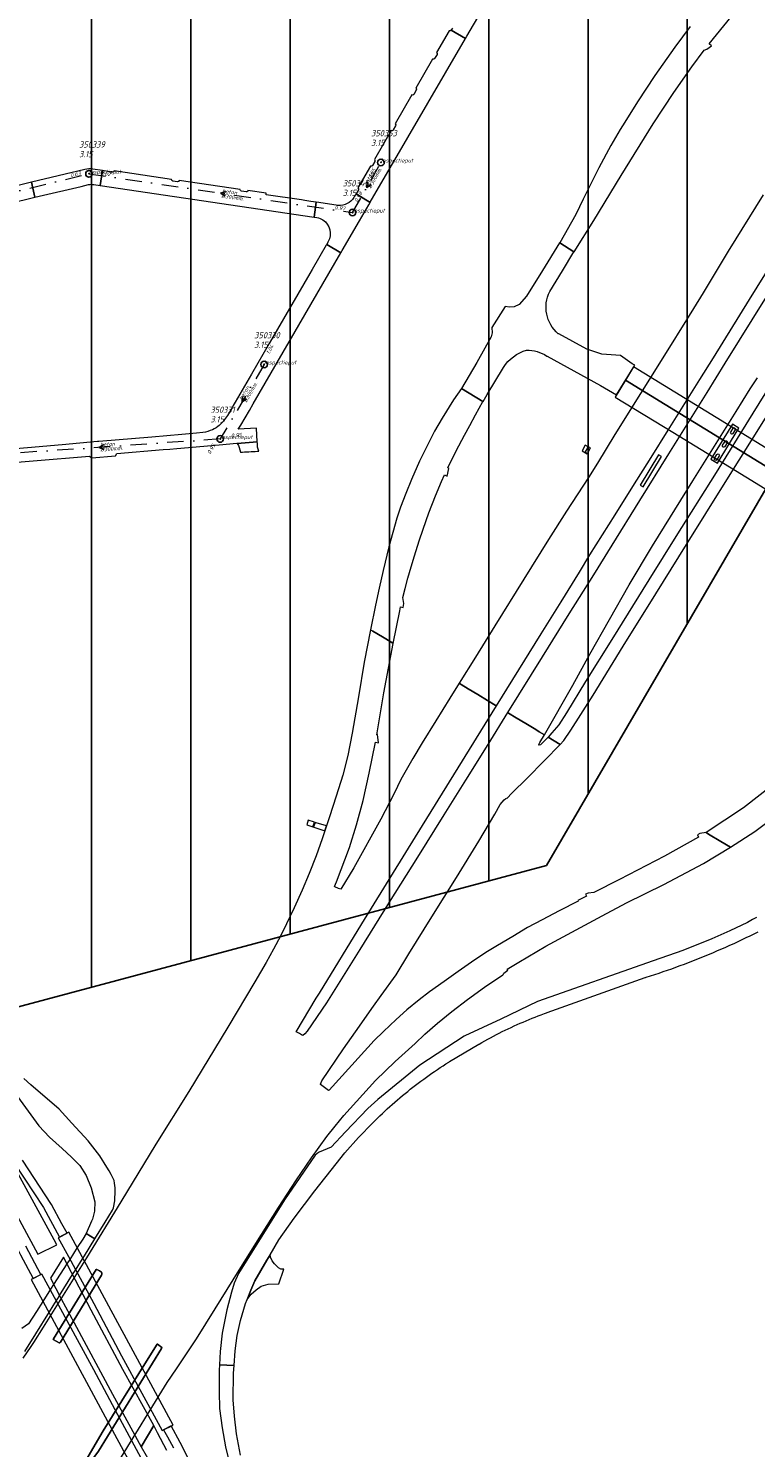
# Model space of a CAD drawing. Extents: x 148869 to 161638, y 453607 to 469810.
# Tile 485 of 656: x 156368 to 156588, y 461541 to 461970. Entities that reach past the tile are written whole.
import ezdxf

# ---------------------------------------------------------------- set-up
doc = ezdxf.new("R2010")
doc.units = 0
doc.header["$PDMODE"] = 32
doc.header["$PDSIZE"] = 2
doc.linetypes.add('RI-VWA', pattern=[11, 5, -3, 0, -3])
doc.layers.get('0').update_dxf_attribs({"linetype": 'CONTINUOUS'})
doc.layers.get('DEFPOINTS').update_dxf_attribs({"linetype": 'CONTINUOUS'})
doc.layers.add('2024', color=160, linetype='CONTINUOUS')
doc.layers.add('2024 hatch', color=160, linetype='CONTINUOUS')
for name, color, linetype, lineweight in [('B-OI-RI-STROOMRICHTING-S', 252, 'CONTINUOUS', 25), ('B-OI-RI-VWA-BOB-T18', 34, 'CONTINUOUS', 18), ('B-OI-RI-VWA-DIAMETER-T18', 34, 'CONTINUOUS', 18), ('B-OI-RI-VWA-MATERIAAL-T18', 34, 'CONTINUOUS', 18), ('B-OI-RI-VWA_PUTDEKSELHOOGTE-T25', 34, 'CONTINUOUS', 25), ('B-OI-RI-VWA_PUTNUMMER-T25', 34, 'CONTINUOUS', 25), ('B-OI-RI-VWA_RIOOLPUT-S', 34, 'CONTINUOUS', 25), ('B-OI-RI-VWA_TRANSPORTLEIDING-G', 34, 'RI-VWA', 18), ('B-RO-VH-VERHARDING_ASFALT-GV', 251, 'CONTINUOUS', 18), ('B-RO-VH-VERHARDING_GESLOTEN-GV', 251, 'CONTINUOUS', 18), ('B-RO-VH-VERHARDING_OPEN-GV', 251, 'CONTINUOUS', 18), ('B-RO-VH-VERHARDING_STRAATBAKSTEEN-GV', 251, 'CONTINUOUS', 18)]:
    doc.layers.add(name, color=color, linetype=linetype, lineweight=lineweight)
doc.styles.add('NLCS-ISO-M500-T18_CURSIEF', font='NLCS-ISO.ttf', dxfattribs={"oblique": 15, "height": 0.9})
doc.styles.add('NLCS-ISO-M750-T25_CURSIEF', font='NLCS-ISO.ttf', dxfattribs={"oblique": 15, "height": 1.875})

# ---------------------------------------------------------------- blocks, each defined once
blk = doc.blocks.new('ACMAP_ANN_TEMPLATE_vwa-diam')
at = {"color": 0, "linetype": 'ByBlock', "style": 'NLCS-ISO-M500-T18_CURSIEF', "oblique": 15}
blk.add_attdef('vwa-diam', (0.3, -1.3), '', height=1.2, dxfattribs=at)
blk = doc.blocks.new('ACMAP_ANN_TEMPLATE_vwa-materiaal')
at = {"color": 0, "linetype": 'ByBlock', "style": 'NLCS-ISO-M500-T18_CURSIEF', "oblique": 15}
blk.add_attdef('vwa-mat', (0.3, 0.2), '', height=1.2, dxfattribs=at)
blk = doc.blocks.new('ACMAP_ANN_TEMPLATE_vwa-nap-l')
at = {"color": 0, "linetype": 'ByBlock', "style": 'NLCS-ISO-M500-T18_CURSIEF', "oblique": 15}
blk.add_attdef('vwa-nap-l', (3.3, 0.2), '', height=1.2, dxfattribs=at)
blk = doc.blocks.new('ACMAP_ANN_TEMPLATE_vwa-nap-r')
at = {"color": 0, "linetype": 'ByBlock', "style": 'NLCS-ISO-M500-T18_CURSIEF', "oblique": 15}
blk.add_attdef('vwa-nap-r', (-5.6, 0.2), '', height=1.2, dxfattribs=at)
blk = doc.blocks.new('ACMAP_ANN_TEMPLATE_type knoop')
at = {"layer": 'DEFPOINTS', "style": 'NLCS-ISO-M500-T18_CURSIEF', "oblique": 15}
blk.add_attdef('type_knoop', (0, 0), '', height=1.2, dxfattribs=at)
blk = doc.blocks.new('ACMAP_ANN_TEMPLATE_vwa-puth')
at = {"color": 0, "linetype": 'ByBlock', "style": 'NLCS-ISO-M750-T25_CURSIEF', "oblique": 15}
blk.add_attdef('vwa-puth', (-3, 5), '', height=1.88, dxfattribs=at)
blk = doc.blocks.new('ACMAP_ANN_TEMPLATE_vwa-putnr')
at = {"color": 0, "linetype": 'ByBlock', "style": 'NLCS-ISO-M750-T25_CURSIEF', "oblique": 15}
blk.add_attdef('vaw-putnr', (-3, 7.9), '', height=1.88, dxfattribs=at)

msp = doc.modelspace()

# ---------------------------------------------------------------- hatches: boundary and pattern name
at = {"layer": '2024 hatch'}
h = msp.add_hatch(dxfattribs=at)
h.set_pattern_fill('ANSI31', color=256, scale=29.988, angle=45)
h.set_pattern_definition([(90, (0, 0), (-29.988, 0), [])])
h.paths.add_polyline_path([(155468.24, 462509.2), (155430.3, 462608.99), (155317.39, 462696.7), (155326.79, 462885.8), (155421.55, 463128.67), (155681.88, 463221.51), (155808.81, 463270.9), (155858.2, 463353.96), (156235.32, 463468.35), (156395.06, 463466.8), (156874.43, 463576.88), (157060.31, 463303.94), (157149.74, 462870.77), (157067.92, 462815.11), (157047.81, 462789.79), (157071.17, 462711.57), (156936.5, 462350.7), (156856.27, 462251.62), (156803.36, 462113.22), (156627.76, 461893.96), (156524.84, 461717.19), (156312.22, 461660.25), (156176.03, 461568.49), (155937.87, 461968.15)])

# ---------------------------------------------------------------- linework, layer by layer
at = {"layer": '2024', "flags": 128}
msp.add_lwpolyline([(155468.24, 462509.2), (155430.3, 462608.99), (155317.39, 462696.7), (155326.79, 462885.8), (155421.55, 463128.67), (155681.88, 463221.51), (155808.81, 463270.9), (155858.2, 463353.96), (156235.32, 463468.35), (156395.06, 463466.8), (156874.43, 463576.88), (157060.31, 463303.94), (157149.74, 462870.77), (157067.92, 462815.11), (157047.81, 462789.79), (157071.17, 462711.57), (156936.5, 462350.7), (156856.27, 462251.62), (156803.36, 462113.22), (156627.76, 461893.96), (156524.84, 461717.19), (156312.22, 461660.25), (156176.03, 461568.49), (155937.87, 461968.15)], close=True, dxfattribs=at)
at = {"layer": 'B-OI-RI-STROOMRICHTING-S', "color": 251}
for points in [[(156470.64, 461923.7), (156470.57, 461922.09), (156471.89, 461922.99)], [(156428.01, 461920.89), (156426.48, 461920.39), (156427.8, 461919.47)], [(156433.05, 461858.96), (156432.93, 461857.35), (156434.29, 461858.23)], [(156391.14, 461844.38), (156389.74, 461843.56), (156391.23, 461842.94)]]:
    msp.add_lwpolyline(points, dxfattribs=at)
at = {"layer": 'B-OI-RI-VWA_RIOOLPUT-S'}
for p in [(156386.68, 461926.25), (156474.85, 461929.66), (156466.28, 461914.53), (156439.56, 461868.61), (156426.32, 461846.09)]:
    msp.add_point(p, dxfattribs=at)
at = {"layer": 'B-OI-RI-VWA_TRANSPORTLEIDING-G', "color": 251}
for p, q in [((156466.28, 461914.53), (156474.85, 461929.66)), ((156325.61, 461911.53), (156386.68, 461926.25)), ((156386.68, 461926.25), (156466.28, 461914.53)), ((156439.56, 461868.61), (156426.32, 461846.09)), ((156426.32, 461846.09), (156353.18, 461841.03))]:
    msp.add_line(p, q, dxfattribs=at)
at = {"layer": 'B-RO-VH-VERHARDING_ASFALT-GV', "flags": 128}
for points in [[(156496.48, 461970.29), (156496.05, 461969.6), (156500.38, 461967.1), (156500.81, 461967.86), (156508.39, 461980.89), (156508.79, 461981.58), (156504.4, 461984), (156504.39, 461983.98), (156504.16, 461983.59)], [(156468.04, 461921.38), (156467.33, 461920.14), (156471.6, 461917.58), (156471.62, 461917.61), (156500.38, 461967.1), (156496.05, 461969.6)], [(156495.43, 461969.46), (156491.61, 461962.87)], [(156491.78, 461962.26), (156491.05, 461961.03)], [(156490.44, 461960.87), (156485.35, 461952.1)], [(156484.17, 461950.09), (156479.1, 461941.31)], [(156485.5, 461951.48), (156484.8, 461950.24)], [(156479.27, 461940.7), (156478.55, 461939.47)], [(156477.93, 461939.31), (156472.86, 461930.55)], [(156385.47, 461927.55), (156369.35, 461923.66), (156370.37, 461919.12), (156371.66, 461919.42), (156384.35, 461922.44), (156386.54, 461922.97)], [(156388.17, 461922.98), (156390.05, 461922.68), (156390.73, 461927.21), (156387.81, 461927.66)], [(156393.76, 461926.77), (156391.91, 461927.03), (156390.73, 461927.21), (156390.05, 461922.68), (156454.69, 461913.15), (156455.3, 461917.67), (156453.7, 461917.9), (156451.84, 461918.19), (156450.87, 461918.33), (156440.15, 461919.9), (156440.21, 461920.38), (156434.67, 461921.15)], [(156411.63, 461924.55), (156394.28, 461927.15)], [(156471.68, 461928.55), (156467.89, 461921.96)], [(156473, 461929.94), (156472.3, 461928.71)], [(156413.43, 461923.85), (156412, 461924.05)], [(156432.36, 461921.51), (156413.95, 461924.22)], [(156434.14, 461920.78), (156432.72, 461920.99)], [(156458.94, 461905.72), (156458.84, 461905.54), (156458.46, 461904.85), (156462.74, 461902.36), (156463.16, 461903.04), (156468.37, 461912.02), (156471.21, 461916.9), (156471.6, 461917.58), (156467.33, 461920.14), (156466.91, 461919.44), (156466.68, 461919.07)], [(156461.97, 461916.69), (156456.11, 461917.54), (156455.3, 461917.67), (156454.69, 461913.15), (156455.49, 461913.05)], [(156356.55, 461838.36), (156369.85, 461839.49), (156386.8, 461840.94), (156387.53, 461840.34), (156394.71, 461841.04), (156395.1, 461841.67), (156409.12, 461842.86), (156411.1, 461843.03), (156413.17, 461843.22), (156425.98, 461844.36), (156431.3, 461844.83), (156431.4, 461844.69), (156437.49, 461845.25), (156437.26, 461849.34), (156431.78, 461849.01), (156432.54, 461850.26), (156435.13, 461854.7), (156436.31, 461856.74), (156462.74, 461902.36), (156458.46, 461904.85), (156458.33, 461904.69), (156454.07, 461897.33), (156453.37, 461896.12), (156447.94, 461886.77), (156447.23, 461885.54), (156441.82, 461876.18), (156441.12, 461874.97), (156435.75, 461865.67), (156435.03, 461864.46), (156430.82, 461857.18)], [(156428.52, 461853.18), (156427.65, 461852.01)], [(156421.11, 461848.01), (156419.15, 461847.81), (156414.71, 461847.44), (156405.71, 461846.65), (156389.7, 461845.34), (156389.22, 461845.3), (156378.58, 461844.34), (156347.05, 461841.63), (156344.45, 461841.47), (156337.19, 461840.9), (156336.52, 461840.85), (156325.56, 461840.02), (156316.55, 461839.29), (156307.22, 461838.69), (156292.18, 461837.8), (156290.2, 461837.71)], [(156437.54, 461842.38), (156437.94, 461842.41), (156437.62, 461843.66), (156437.52, 461844.72), (156437.49, 461845.25), (156431.4, 461844.69), (156431.8, 461844.13), (156431.99, 461843.49), (156432.39, 461842.13)], [(156264.75, 461766.55), (156267.23, 461762.65), (156274.22, 461752.16), (156284.3, 461736.89), (156312.51, 461694.25), (156320.57, 461682.07), (156333.42, 461661.29), (156340.03, 461650.22), (156348.35, 461635.3), (156356.21, 461620.26), (156357.52, 461617.67), (156358.73, 461615.11), (156363.89, 461603.97), (156364.89, 461601.73), (156365.97, 461599.52), (156369.81, 461592.38), (156372.14, 461593.53), (156367.59, 461602.14)], [(156588.24, 461701.42), (156587.08, 461700.83), (156585.56, 461700), (156580.19, 461697.44), (156574.77, 461695.03), (156565.97, 461691.53), (156557.05, 461688.41), (156522.14, 461676.07), (156511.01, 461670.78), (156500.2, 461665.69), (156500, 461665.56), (156486.55, 461656.82), (156473.95, 461646.5), (156470.84, 461643.7), (156464.16, 461636.73), (156459.83, 461632.04), (156456.24, 461630.56), (156456.04, 461630.41), (156455.03, 461629.62), (156445.77, 461616.13), (156431.86, 461593.85), (156430.56, 461590.98), (156429.67, 461588.23), (156428.35, 461582.88), (156426.88, 461575.81), (156426.31, 461570.34), (156426.11, 461566.32), (156430.5, 461566.1), (156430.85, 461570.46), (156431.47, 461575.11), (156432.41, 461579.64), (156433.96, 461584.79), (156434.44, 461586.04), (156435.52, 461588.79), (156436.76, 461591.62), (156440.43, 461597.91), (156441.35, 461599.47), (156444.06, 461604.04), (156448.64, 461610.61), (156454.91, 461618.89), (156461.29, 461627.04), (156463.94, 461630.35), (156468.09, 461634.93), (156472.37, 461639.4), (156473.09, 461640.12), (156473.81, 461640.83), (156474.54, 461641.54), (156475.28, 461642.24), (156476.02, 461642.93), (156476.76, 461643.62), (156477.52, 461644.3), (156478.27, 461644.98), (156479.03, 461645.65), (156479.8, 461646.32), (156480.57, 461646.98), (156481.35, 461647.63), (156482.14, 461648.28), (156482.92, 461648.92), (156483.72, 461649.55), (156484.51, 461650.18), (156485.32, 461650.8), (156486.12, 461651.42), (156486.94, 461652.03), (156487.76, 461652.63), (156488.58, 461653.22), (156489.4, 461653.81), (156490.24, 461654.4), (156491.07, 461654.97), (156491.91, 461655.54), (156492.76, 461656.11), (156493.61, 461656.66), (156494.46, 461657.21), (156495.32, 461657.76), (156495.46, 461657.84), (156495.56, 461657.9), (156500, 461660.54), (156504.37, 461663.14), (156504.5, 461663.21), (156505.36, 461663.71), (156506.22, 461664.19), (156507.09, 461664.67), (156507.96, 461665.15), (156508.83, 461665.61), (156509.71, 461666.07), (156510.59, 461666.52), (156511.47, 461666.97), (156512.36, 461667.41), (156513.25, 461667.84), (156514.15, 461668.26), (156515.05, 461668.68), (156515.95, 461669.09), (156516.85, 461669.49), (156517.76, 461669.88), (156518.67, 461670.27), (156519.59, 461670.65), (156520.51, 461671.02), (156521.43, 461671.38), (156522.35, 461671.74), (156523.28, 461672.09), (156524.21, 461672.43), (156524.88, 461672.67), (156525, 461672.71), (156554.61, 461683.29), (156554.77, 461683.35), (156554.95, 461683.41), (156556.24, 461683.82), (156557.53, 461684.24), (156558.82, 461684.67), (156560.1, 461685.1), (156561.38, 461685.55), (156562.66, 461686), (156563.93, 461686.46), (156565.21, 461686.92), (156566.48, 461687.4), (156567.74, 461687.88), (156569.01, 461688.36), (156570.27, 461688.86), (156571.53, 461689.36), (156572.78, 461689.87), (156574.04, 461690.39), (156575.29, 461690.92), (156576.53, 461691.45), (156577.77, 461691.99), (156579.01, 461692.54), (156580.25, 461693.09), (156581.48, 461693.65), (156582.71, 461694.22), (156583.94, 461694.8), (156585.16, 461695.38), (156586.38, 461695.97), (156587.6, 461696.57), (156588.81, 461697.18)], [(156347.7, 461643.28), (156371.24, 461599.68), (156376.93, 461602.54), (156376.12, 461604.02), (156355.04, 461642.64)], [(156364.18, 461627.12), (156372.92, 461613.78), (156377.78, 461604.89), (156380.06, 461606.08), (156378.52, 461608.91), (156375.34, 461614.73), (156366.65, 461628.13)], [(156432.47, 461539), (156431.24, 461545.43), (156430.67, 461550.76), (156430.24, 461555.74), (156430.32, 461563.79), (156430.5, 461566.1), (156426.11, 461566.32), (156426.03, 461564.68), (156425.96, 461558.1), (156426.12, 461553.07), (156426.86, 461547.25), (156427.94, 461541.48), (156429.5, 461534.83)], [(156410.17, 461540.41), (156407.42, 461545.68), (156406.25, 461547.97), (156402.41, 461541.45), (156405.45, 461536.22)], [(156416.92, 461537.49), (156414.22, 461542.83), (156411.54, 461547.81), (156409.2, 461546.6), (156410.38, 461544.51), (156412.18, 461541.22)]]:
    msp.add_lwpolyline(points, dxfattribs=at)
at = {"layer": 'B-RO-VH-VERHARDING_ASFALT-GV'}
for points in [[(156496.05, 461969.6, -0.407826), (156495.43, 461969.46)], [(156491.61, 461962.87, -0.401422), (156491.78, 461962.26)], [(156491.05, 461961.03, -0.411688), (156490.44, 461960.87)], [(156484.8, 461950.24, -0.413039), (156484.17, 461950.09)], [(156485.35, 461952.1, -0.404471), (156485.5, 461951.48)], [(156479.1, 461941.31, -0.386621), (156479.27, 461940.7)], [(156478.55, 461939.47, -0.430418), (156477.93, 461939.31)], [(156387.81, 461927.66, 0.10648), (156385.47, 461927.55)], [(156394.28, 461927.15, -0.378093), (156393.76, 461926.77)], [(156472.3, 461928.71, -0.423562), (156471.68, 461928.55)], [(156472.86, 461930.55, -0.395857), (156473, 461929.94)], [(156386.54, 461922.97, -0.098099), (156388.17, 461922.98)], [(156412, 461924.05, -0.408287), (156411.63, 461924.55)], [(156413.95, 461924.22, -0.379921), (156413.43, 461923.85)], [(156432.72, 461920.99, -0.435777), (156432.36, 461921.51)], [(156434.67, 461921.15, -0.449581), (156434.14, 461920.78)], [(156466.68, 461919.07, -0.283025), (156461.97, 461916.69)], [(156467.89, 461921.96, -0.412125), (156468.04, 461921.38)], [(156455.49, 461913.05, -0.100776), (156457.33, 461912.28)], [(156457.33, 461912.28, -0.383896), (156458.94, 461905.72)], [(156430.82, 461857.18, -0.016129), (156428.52, 461853.18)], [(156427.65, 461852.01, -0.131701), (156423.99, 461848.89)], [(156423.99, 461848.89, -0.049907), (156421.11, 461848.01)], [(156432.39, 461842.13, 0.008941), (156437.54, 461842.38)]]:
    msp.add_lwpolyline(points, format="xyb", dxfattribs=at)
at = {"layer": 'B-RO-VH-VERHARDING_ASFALT-GV', "flags": 128}
for points in [[(156296.74, 461901.49), (156298.25, 461901.84), (156310.2, 461904.69), (156316.35, 461906.17), (156317.93, 461906.57), (156336.3, 461910.94), (156337.7, 461911.3), (156356.1, 461915.73), (156357.52, 461916.05), (156364.19, 461917.66), (156368.68, 461918.72), (156370.37, 461919.12), (156369.35, 461923.66), (156360.82, 461921.6), (156349.53, 461918.88), (156337.45, 461915.96), (156330.61, 461914.32), (156318.51, 461911.4), (156295.58, 461905.86), (156291.2, 461904.8), (156292.23, 461900.4)], [(156548.72, 461863.9), (156609.87, 461826.3), (156612.42, 461830.45), (156594.26, 461841.43), (156572.95, 461854.45), (156551.16, 461867.86)], [(156609.87, 461826.3), (156548.72, 461863.9), (156545.53, 461858.72), (156563.01, 461848.13), (156586.88, 461833.5), (156606.77, 461821.26)], [(156412.07, 461548.08), (156380.61, 461606.37), (156377.42, 461604.7), (156380.5, 461598.97), (156388.18, 461584.77), (156396.51, 461569.03), (156408.83, 461546.41)], [(156387.37, 461582.75), (156378.95, 461598.81), (156375.02, 461592.42), (156378.32, 461586.21), (156382.24, 461578.96), (156393.82, 461557.43), (156402.41, 461541.45), (156406.25, 461547.97), (156396.91, 461564.84)], [(156441.48, 461598.83), (156441.35, 461599.47), (156440.43, 461597.91), (156436.76, 461591.62), (156435.52, 461588.79), (156434.44, 461586.04), (156435.69, 461587.65), (156437.14, 461588.9), (156438.69, 461590.02), (156440.75, 461590.69), (156443.97, 461590.78), (156445.53, 461595.21), (156444.66, 461595.17), (156443.89, 461595.57), (156442.71, 461596.83), (156441.99, 461597.7)], [(156380.05, 461579.59), (156372.48, 461593.7), (156369.18, 461592.06), (156400.61, 461533.73), (156403.88, 461535.41), (156395.37, 461551.16), (156388.14, 461564.79)]]:
    msp.add_lwpolyline(points, close=True, dxfattribs=at)
at = {"layer": 'B-RO-VH-VERHARDING_GESLOTEN-GV', "flags": 128}
for points in [[(156568.23, 461970.74), (156563.55, 461964.52), (156557.58, 461955.89), (156552.29, 461947.93), (156548.47, 461941.79), (156547.1, 461939.58), (156544.23, 461934.81), (156540.67, 461928), (156535.91, 461918.55), (156533.66, 461913.93), (156528.84, 461905.33), (156533.14, 461902.69), (156533.24, 461902.63), (156539.16, 461912.1), (156547.41, 461925.69), (156557.09, 461941.35), (156563.28, 461950.83), (156568.7, 461958.58), (156572.44, 461963.61), (156573.31, 461963.92), (156574.72, 461964.9), (156573.93, 461965.53), (156580.56, 461973.7)], [(156590.32, 461919.86), (156579.74, 461902.8), (156572.15, 461890.24), (156567.14, 461882.05), (156560.97, 461872.26), (156545.51, 461847.43), (156540.2, 461838.78), (156537.48, 461834.47), (156530.92, 461824.32), (156525.49, 461815.71), (156517.97, 461803.72), (156509.27, 461789.59), (156503.4, 461780.19), (156498.46, 461772.26), (156499.1, 461771.87), (156501.17, 461770.62), (156504.14, 461768.82), (156507.07, 461767.05), (156509.37, 461765.66), (156509.76, 461765.42), (156514.67, 461773.39), (156523.21, 461787.2), (156529.23, 461796.91), (156534.77, 461805.85), (156537.97, 461811.04), (156545.57, 461823.12), (156550.95, 461831.69), (156556.44, 461840.45), (156561.6, 461848.71), (156571.17, 461864.07), (156575.26, 461870.63), (156586.18, 461888.19), (156614.93, 461934.63)], [(156591.22, 461889.09), (156578.74, 461869.03), (156573.26, 461860.13), (156561.65, 461841.56), (156552.93, 461827.46), (156544.54, 461814.02), (156538.99, 461805.05), (156531.62, 461793.23), (156523.53, 461780.22), (156513.1, 461763.4), (156513.36, 461763.25), (156515.64, 461761.86), (156518.62, 461760.06), (156521.63, 461758.24), (156522.67, 461757.61), (156524.22, 461756.68), (156532.83, 461771.73), (156537.94, 461781.05), (156549.85, 461801.99), (156556.85, 461813.78), (156569.05, 461833.47), (156582.1, 461854.38), (156586.33, 461861.22), (156588.55, 461864.52)], [(156592.62, 461862.65), (156587.2, 461853.9), (156575.54, 461835.18), (156564.43, 461817.45), (156555.71, 461803.55), (156544.53, 461785.46), (156536.64, 461772.8), (156530.89, 461763.36), (156528.59, 461759.73), (156526.47, 461757.23), (156525.35, 461755.99), (156528.97, 461753.8), (156530.08, 461754.99), (156532.22, 461758.06), (156538.89, 461768.7), (156547.99, 461783.5), (156557.85, 461799.26), (156567.15, 461814.21), (156578.81, 461832.92), (156590.96, 461852.34)], [(156395.72, 461537.17), (156410.34, 461560.95), (156413.08, 461565.06), (156419.13, 461574.17), (156424.8, 461583.22), (156430.24, 461592.01), (156437.05, 461602.96), (156443.88, 461613.8), (156449.3, 461622.21), (156453.83, 461628.84), (156458.54, 461635.32), (156461.03, 461638.45), (156463.63, 461641.61), (156467.42, 461645.89), (156473.24, 461652.17), (156479.17, 461657.97), (156485.14, 461663.42), (156488.11, 461666.2), (156491.88, 461669.52), (156496.3, 461673.01), (156501.03, 461676.68), (156506.14, 461680.38), (156511.66, 461684.14), (156511.81, 461684.39), (156511.97, 461684.66), (156513.14, 461685.54), (156512.96, 461685.81), (156516.5, 461687.98), (156524.66, 461692.77), (156533.83, 461697.78), (156541.62, 461701.95), (156549.02, 461705.89), (156560.24, 461711.45), (156572.28, 461717.74), (156580.38, 461722.71), (156577.45, 461724.48), (156573.81, 461726.68), (156573.03, 461727.15), (156571.12, 461726.82), (156570.4, 461726.42), (156570.79, 461725.77), (156560.52, 461720.01), (156546.89, 461712.92), (156539.15, 461709), (156537.42, 461708.87), (156536.66, 461708.51), (156536.95, 461707.87), (156534.26, 461706.63), (156534.4, 461706.39), (156528.67, 461703.49), (156523.52, 461700.8), (156519.15, 461698.42), (156514.64, 461695.77), (156510.09, 461693.05), (156506.57, 461690.86), (156502.2, 461687.97), (156498.14, 461685.18), (156493.94, 461682.16), (156489.56, 461678.97), (156486.42, 461676.55), (156482.69, 461673.52), (156479.4, 461670.6), (156475.6, 461666.97), (156472.85, 461664.25), (156467.96, 461658.92), (156463.17, 461653.61), (156459.18, 461649.25), (156459.03, 461649.18), (156456.59, 461650.95), (156456.55, 461651.09), (156456.99, 461652.06), (156463.58, 461661.74), (156467.19, 461666.92), (156472.64, 461674.66), (156474.91, 461677.85), (156479.45, 461684.14), (156483.31, 461690.44), (156490.19, 461701.69), (156497.62, 461713.55), (156504.36, 461724.52), (156509.21, 461732.69), (156510.85, 461735.59), (156512.02, 461737.01), (156512.6, 461737.48), (156512.8, 461737.51), (156512.91, 461737.43), (156514.47, 461739.16), (156518.86, 461743.47), (156524.24, 461748.96), (156528.97, 461753.8), (156525.35, 461755.99), (156523, 461753.69), (156522.58, 461753.53), (156522.52, 461753.59), (156522.54, 461753.74), (156522.82, 461754.38), (156524.22, 461756.68), (156522.67, 461757.61), (156521.63, 461758.24), (156518.62, 461760.06), (156515.64, 461761.86), (156513.36, 461763.25), (156513.1, 461763.4), (156507.12, 461753.78), (156500.36, 461742.99), (156493.85, 461732.53), (156485.9, 461719.75), (156477.37, 461706.09), (156468.45, 461691.81), (156458.4, 461675.7), (156452.52, 461667.11), (156451.85, 461666.33), (156451.24, 461665.79), (156450.82, 461666.05), (156450.25, 461666.36), (156449.23, 461666.96), (156455.33, 461677.11), (156456.26, 461678.61), (156469.1, 461699.53), (156485.3, 461725.81), (156509.76, 461765.42), (156509.37, 461765.66), (156507.07, 461767.05), (156504.14, 461768.82), (156501.17, 461770.62), (156499.1, 461771.87), (156498.46, 461772.26), (156495.69, 461767.77), (156491.42, 461760.92), (156487.26, 461754.28), (156484.48, 461749.55), (156480.83, 461743.14), (156478.82, 461738.94), (156474.84, 461731.14), (156466.71, 461716.47), (156462.7, 461710), (156462, 461710.24), (156460.9, 461710.72), (156460.86, 461710.85), (156461.42, 461712.23), (156465.34, 461722.6), (156467.5, 461729.48), (156469.43, 461736.83), (156471.31, 461745.11), (156473.25, 461754.45), (156474.11, 461754.3), (156473.77, 461756.74), (156473.59, 461756.72), (156475.77, 461769.35), (156478.52, 461784.32), (156478.11, 461784.56), (156475.32, 461786.25), (156472.37, 461788.04), (156471.7, 461788.44), (156469.83, 461778.66), (156468.03, 461768.15), (156466.17, 461757.22), (156464.82, 461750.44), (156463.29, 461744.52), (156461.35, 461738.1), (156459.3, 461731.89), (156458.37, 461729.14), (156457.89, 461727.7), (156457.07, 461725.26), (156455.28, 461720.13), (156453.17, 461714.76), (156451.07, 461709.73), (156448.67, 461704.4), (156446.37, 461699.59), (156444.61, 461696.02), (156442.44, 461691.88), (156440.23, 461687.91), (156436.75, 461681.99), (156428.57, 461668.34), (156416.82, 461648.88), (156406.83, 461632.92), (156396.33, 461615.53), (156385.96, 461598.66), (156372.81, 461577.61), (156369.93, 461573), (156369.16, 461571.83), (156366.68, 461568.28)], [(156593.45, 461741.75), (156584.3, 461734.64), (156573.03, 461727.15), (156573.81, 461726.68), (156577.45, 461724.48), (156580.38, 461722.71), (156587.77, 461727.46), (156596.27, 461733.95)]]:
    msp.add_lwpolyline(points, dxfattribs=at)
for points in [[(156505.64, 461857.43), (156499.13, 461861.36), (156496.79, 461857.9), (156493.32, 461852.38), (156491.06, 461848.48), (156488.58, 461843.65), (156486.47, 461839.34), (156484.06, 461833.89), (156482.32, 461829.63), (156480.77, 461825.5), (156479.69, 461822.14), (156478.44, 461817.83), (156477.27, 461813.46), (156475.5, 461806.37), (156474.31, 461801.03), (156473.17, 461795.85), (156471.7, 461788.44), (156472.37, 461788.04), (156475.32, 461786.25), (156478.11, 461784.56), (156478.52, 461784.32), (156480.52, 461794.16), (156480.79, 461795.35), (156481.56, 461795.14), (156481.8, 461796.4), (156481.43, 461798.18), (156482.16, 461800.9), (156483.01, 461804.06), (156483.96, 461807.44), (156484.99, 461810.81), (156486.42, 461815.27), (156487.59, 461818.85), (156489.35, 461823.74), (156491.34, 461828.9), (156493.17, 461833.25), (156494.07, 461835.23), (156494.88, 461834.88), (156495.3, 461837.21), (156495.03, 461837.33), (156497.53, 461842.47), (156500.05, 461847.21), (156501.71, 461850.16), (156503.42, 461853.36)], [(156576.5, 461838.74), (156582.97, 461849.31), (156580.99, 461850.54), (156574.48, 461839.98)], [(156581.86, 461848.89), (156581.15, 461847.74), (156580.99, 461847.59), (156580.81, 461847.55), (156580.58, 461847.61), (156580.46, 461847.76), (156580.41, 461847.95), (156580.47, 461848.16), (156581.17, 461849.31), (156581.32, 461849.45), (156581.51, 461849.5), (156581.71, 461849.44), (156581.86, 461849.3), (156581.91, 461849.11)], [(156537.19, 461841.67), (156536.49, 461842.06), (156537.42, 461843.75), (156536.51, 461844.22), (156535.59, 461842.46), (156537.17, 461841.62)], [(156537.19, 461841.67), (156538.12, 461843.37), (156537.42, 461843.75), (156536.49, 461842.06)], [(156575.55, 461840.02), (156575.61, 461840.23), (156576.31, 461841.37), (156576.46, 461841.51), (156576.65, 461841.56), (156576.86, 461841.5), (156577, 461841.36), (156577.05, 461841.15), (156576.99, 461840.95), (156576.3, 461839.81), (156576.14, 461839.68), (156575.95, 461839.62), (156575.73, 461839.68), (156575.61, 461839.82)], [(156579.43, 461844.94), (156578.72, 461843.78), (156578.59, 461843.65), (156578.38, 461843.59), (156578.17, 461843.66), (156578.03, 461843.8), (156577.98, 461844.01), (156578.04, 461844.2), (156578.75, 461845.36), (156578.88, 461845.49), (156579.09, 461845.55), (156579.29, 461845.5), (156579.43, 461845.34), (156579.49, 461845.15)], [(156559.56, 461840.77), (156558.71, 461841.29), (156553.15, 461832.1), (156554, 461831.59)], [(156454.79, 461730.29), (156452.9, 461730.89), (156452.43, 461729.48), (156454.31, 461728.87)], [(156390.44, 461593.35), (156390.59, 461593.71), (156390.57, 461593.94), (156390.42, 461594.3), (156389.89, 461594.66), (156389.01, 461595.1), (156388.8, 461595.07), (156375.93, 461574.11), (156375.91, 461573.93), (156377.64, 461572.89), (156377.88, 461572.93), (156378.04, 461573.15)], [(156390.44, 461593.35), (156378.04, 461573.15), (156377.88, 461572.93), (156377.64, 461572.89), (156375.91, 461573.93), (156375.93, 461574.11), (156388.8, 461595.07), (156389.01, 461595.1), (156389.89, 461594.66), (156390.42, 461594.3), (156390.57, 461593.94), (156390.59, 461593.71)], [(156407.27, 461572.47), (156407.37, 461572.5), (156408.7, 461571.48), (156408.61, 461571.23), (156389.51, 461540.14), (156386.78, 461536.38), (156386.57, 461536.07), (156386.4, 461536.09), (156385.69, 461536.65), (156385.62, 461536.91), (156385.75, 461537.37), (156390.97, 461546.36), (156404.57, 461568.2)], [(156407.27, 461572.47), (156404.57, 461568.2), (156390.97, 461546.36), (156385.75, 461537.37), (156385.62, 461536.91), (156385.69, 461536.65), (156386.4, 461536.09), (156386.57, 461536.07), (156386.78, 461536.38), (156389.51, 461540.14), (156408.61, 461571.23), (156408.7, 461571.48), (156407.37, 461572.5)]]:
    msp.add_lwpolyline(points, close=True, dxfattribs=at)
at = {"layer": 'B-RO-VH-VERHARDING_OPEN-GV', "flags": 128}
for points in [[(156525.8, 461890.63), (156529.65, 461896.94), (156533.14, 461902.69), (156528.84, 461905.33), (156528.77, 461905.37), (156523.65, 461897), (156518.83, 461889.22), (156516.54, 461886.68), (156515.04, 461886.05), (156513.64, 461885.94), (156512.41, 461886.17), (156508.36, 461879.78), (156508.47, 461878.17), (156508.14, 461876.98), (156503.85, 461869.18), (156499.13, 461861.36), (156505.64, 461857.43), (156505.72, 461857.42), (156506.94, 461859.57), (156511.83, 461867.69)], [(156547.17, 461871.34), (156541.6, 461871.75), (156537.07, 461873.25), (156528.52, 461877.83), (156528.38, 461877.9)], [(156524.93, 461871.16), (156525.06, 461871.11), (156541.19, 461862.23), (156545.97, 461859.43), (156551.47, 461868.37), (156550.76, 461868.81), (156547.17, 461871.34)]]:
    msp.add_lwpolyline(points, dxfattribs=at)
at = {"layer": 'B-RO-VH-VERHARDING_OPEN-GV'}
for points in [[(156528.38, 461877.9, -0.34474), (156525.8, 461890.63)], [(156511.83, 461867.69, -0.181162), (156518.83, 461872.95)], [(156518.83, 461872.95, -0.152664), (156524.93, 461871.16)]]:
    msp.add_lwpolyline(points, format="xyb", dxfattribs=at)
at = {"layer": 'B-RO-VH-VERHARDING_OPEN-GV', "flags": 128}
msp.add_lwpolyline([(156458.37, 461729.14), (156455.29, 461730.12), (156454.98, 461730.22), (156454.5, 461728.8), (156454.84, 461728.69), (156457.89, 461727.7)], close=True, dxfattribs=at)
at = {"layer": 'B-RO-VH-VERHARDING_STRAATBAKSTEEN-GV', "flags": 128}
for points in [[(156355.61, 461660.22), (156371.58, 461638.49), (156374.79, 461635.06), (156378.55, 461631.63), (156381.45, 461629.06), (156383.91, 461626.49), (156385.84, 461623.49), (156387.35, 461619.74), (156388.42, 461615.56), (156388.31, 461612.67), (156387.77, 461610.32), (156387.49, 461609.68), (156385.84, 461605.92), (156388.48, 461604.39), (156391.56, 461609.37), (156393.83, 461613.03), (156394.12, 461613.68), (156394.49, 461615.86), (156394.54, 461619), (156394.55, 461619.73), (156394.41, 461621.21), (156394.24, 461621.96), (156393.35, 461623.84), (156392.73, 461624.88), (156392.03, 461626.03), (156389.96, 461629.39), (156386.47, 461633.94), (156381.53, 461639.33), (156377.7, 461643.52), (156369.11, 461650.89), (156366.98, 461652.78)], [(156367.33, 461570.32), (156370.62, 461575.66), (156374.77, 461582.33), (156375.88, 461584.11), (156376.9, 461585.75), (156377.23, 461586.28), (156377.8, 461587.2), (156381.74, 461593.53), (156382.6, 461594.91), (156384.72, 461598.32), (156384.72, 461598.32), (156385.29, 461599.23), (156388.48, 461604.39), (156385.84, 461605.92), (156384.78, 461604.26), (156383.14, 461601.69), (156380.88, 461598.15), (156380, 461596.77), (156376, 461590.52), (156375.1, 461589.1), (156372.76, 461585.43), (156370.82, 461582.4), (156368.46, 461578.71), (156366.44, 461577.24)]]:
    msp.add_lwpolyline(points, dxfattribs=at)

# ---------------------------------------------------------------- block references
at = {"layer": 'B-OI-RI-VWA-BOB-T18', "color": 251}
for name, p, rotation, values in [('ACMAP_ANN_TEMPLATE_vwa-nap-l', (156386.68, 461926.25), 351.6241674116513, {'vwa-nap-l': '0.62'}), ('ACMAP_ANN_TEMPLATE_vwa-nap-r', (156474.85, 461929.66), 60.47172914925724, {'vwa-nap-r': '1.05'}), ('ACMAP_ANN_TEMPLATE_vwa-nap-r', (156386.68, 461926.25), 13.55178490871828, {'vwa-nap-r': '0.63'}), ('ACMAP_ANN_TEMPLATE_vwa-nap-l', (156466.28, 461914.53), 60.47172914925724, {'vwa-nap-l': '0.98'}), ('ACMAP_ANN_TEMPLATE_vwa-nap-r', (156466.28, 461914.53), 351.6241674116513, {'vwa-nap-r': '0.97'}), ('ACMAP_ANN_TEMPLATE_vwa-nap-l', (156439.56, 461868.61), 59.5477993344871, {'vwa-nap-l': '1.04'}), ('ACMAP_ANN_TEMPLATE_vwa-nap-l', (156426.32, 461846.09), 3.957553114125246, {'vwa-nap-l': '0.95'}), ('ACMAP_ANN_TEMPLATE_vwa-nap-r', (156426.32, 461846.09), 59.5477993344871, {'vwa-nap-r': '0.95'})]:
    msp.add_blockref(name, p, dxfattribs=dict(at, rotation=rotation)).add_auto_attribs(values)
at = {"layer": 'B-OI-RI-VWA-DIAMETER-T18', "color": 251}
for p, rotation in [((156470.57, 461922.09), 60.47172914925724), ((156426.48, 461920.39), 351.6241674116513), ((156432.94, 461857.35), 59.5477993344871), ((156389.75, 461843.56), 3.957553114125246)]:
    msp.add_blockref('ACMAP_ANN_TEMPLATE_vwa-diam', p, dxfattribs=dict(at, rotation=rotation)).add_auto_attribs({'vwa-diam': '%%c300mm.'})
at = {"layer": 'B-OI-RI-VWA-MATERIAAL-T18', "color": 251}
for p, rotation in [((156470.57, 461922.09), 60.47172914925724), ((156426.48, 461920.39), 351.6241674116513), ((156432.94, 461857.35), 59.5477993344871), ((156389.75, 461843.56), 3.957553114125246)]:
    msp.add_blockref('ACMAP_ANN_TEMPLATE_vwa-materiaal', p, dxfattribs=dict(at, rotation=rotation)).add_auto_attribs({'vwa-mat': 'beton'})
at = {"layer": 'B-OI-RI-VWA_PUTDEKSELHOOGTE-T25', "color": 251}
for p in [(156474.85, 461929.66), (156386.68, 461926.25), (156466.28, 461914.53), (156439.56, 461868.61), (156426.32, 461846.09)]:
    msp.add_blockref('ACMAP_ANN_TEMPLATE_vwa-puth', p, dxfattribs=at).add_auto_attribs({'vwa-puth': '3.15'})
at = {"layer": 'B-OI-RI-VWA_PUTNUMMER-T25', "color": 251}
for p, values in [((156386.68, 461926.25), {'vaw-putnr': '350339'}), ((156474.85, 461929.66), {'vaw-putnr': '350353'}), ((156466.28, 461914.53), {'vaw-putnr': '350345'}), ((156439.56, 461868.61), {'vaw-putnr': '350330'}), ((156426.32, 461846.09), {'vaw-putnr': '350331'})]:
    msp.add_blockref('ACMAP_ANN_TEMPLATE_vwa-putnr', p, dxfattribs=at).add_auto_attribs(values)
at = {"layer": 'DEFPOINTS'}
for p in [(156386.68, 461926.25), (156474.85, 461929.66), (156466.28, 461914.53), (156439.56, 461868.61), (156426.32, 461846.09)]:
    msp.add_blockref('ACMAP_ANN_TEMPLATE_type knoop', p, dxfattribs=at).add_auto_attribs({'type_knoop': 'inspectieput'})

doc.saveas('drawing.dxf')
